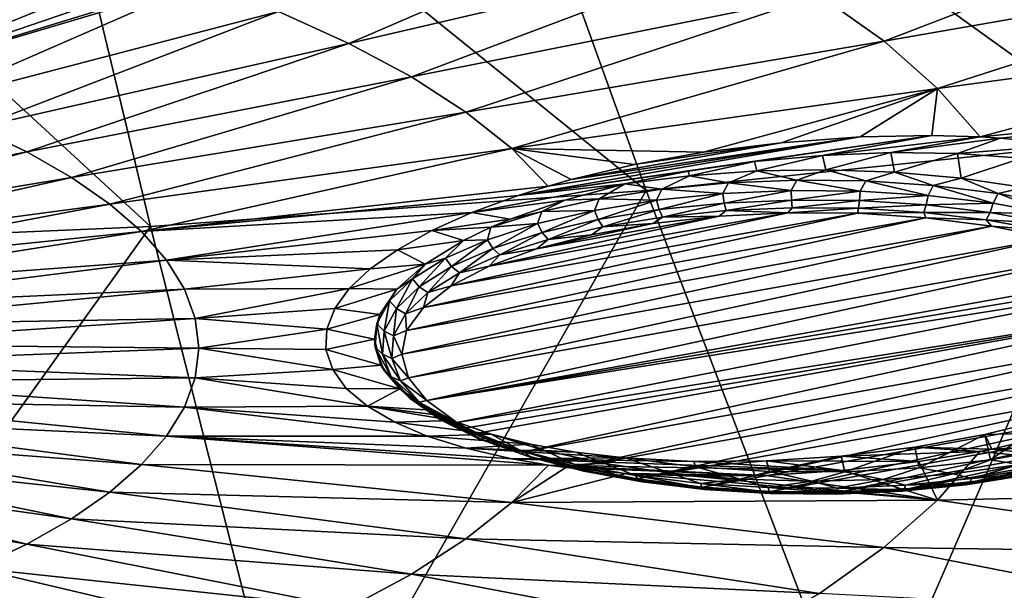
# Model space of a CAD drawing. Header units: metres. Extents: x -106 to 264, y -111 to 81.
# Tile 324 of 549: x 207.88 to 216.7, y -1.81 to 3.3. Entities that reach past the tile are written whole.
import ezdxf

# ---------------------------------------------------------------- set-up
doc = ezdxf.new("R2010")
doc.units = ezdxf.units.M
doc.layers.add('solid_20422013', color=7, linetype='CONTINUOUS')

msp = doc.modelspace()

# ---------------------------------------------------------------- linework, layer by layer
at = {"layer": 'solid_20422013'}
for points in [[(215.537689, 6.986169, 246.766953), (222.055222, 2.794647, 250.909988), (219.206406, 7.491409, 245.361694)], [(211.754395, 6.58958, 247.870407), (217.83812, 2.220667, 252.506287), (215.537689, 6.986169, 246.766953)], [(215.537689, 6.986169, 246.766953), (217.83812, 2.220667, 252.506287), (222.055222, 2.794647, 250.909988)], [(207.884537, 6.304569, 248.66394), (213.492279, 1.770167, 253.759613), (211.754395, 6.58958, 247.870407)], [(211.754395, 6.58958, 247.870407), (213.492279, 1.770167, 253.759613), (217.83812, 2.220667, 252.506287)], [(203.956726, 6.133238, 249.141724), (209.049133, 1.446403, 254.660919), (207.884537, 6.304569, 248.66394)], [(207.884537, 6.304569, 248.66394), (209.049133, 1.446403, 254.660919), (213.492279, 1.770167, 253.759613)], [(203.956726, 6.133238, 249.141724), (204.540833, 1.251713, 255.20369), (209.049133, 1.446403, 254.660919)], [(215.62616, 3.107801, 192.166321), (215.048157, 3.518991, 191.0242), (218.843063, 4.344736, 189.88681)], [(215.62616, 3.107801, 192.166321), (218.843063, 4.344736, 189.88681), (219.55722, 3.794968, 191.413864)], [(210.197235, 3.371735, 190.55275), (213.614029, 4.288631, 188.886444), (210.827286, 3.087142, 191.343231)], [(210.827286, 3.087142, 191.343231), (213.614029, 4.288631, 188.886444), (214.376053, 3.913423, 189.928619)], [(210.827286, 3.087142, 191.343231), (214.376053, 3.913423, 189.928619), (211.38829, 2.786426, 192.178497)], [(211.38829, 2.786426, 192.178497), (214.376053, 3.913423, 189.928619), (215.048157, 3.518991, 191.0242)], [(216.106415, 2.682425, 193.347855), (215.62616, 3.107801, 192.166321), (219.55722, 3.794968, 191.413864)], [(216.106415, 2.682425, 193.347855), (219.55722, 3.794968, 191.413864), (220.131882, 3.226748, 192.992172)], [(209.504807, 3.634712, 189.82074), (206.977188, 2.532751, 192.249344), (206.422958, 2.720491, 191.727875)], [(209.140274, 3.555597, 189.96637), (209.504807, 3.634712, 189.82074), (206.422958, 2.720491, 191.727875)], [(209.504807, 3.634712, 189.82074), (210.197235, 3.371735, 190.55275), (206.977188, 2.532751, 192.249344)], [(208.616302, 3.46688, 190.118713), (209.140274, 3.555597, 189.96637), (206.422958, 2.720491, 191.727875)], [(208.101166, 3.406657, 190.206787), (208.616302, 3.46688, 190.118713), (206.422958, 2.720491, 191.727875)], [(211.38829, 2.786426, 192.178497), (215.048157, 3.518991, 191.0242), (211.876663, 2.471506, 193.053223)], [(211.876663, 2.471506, 193.053223), (215.048157, 3.518991, 191.0242), (215.62616, 3.107801, 192.166321)], [(207.581726, 3.373493, 190.232254), (208.101166, 3.406657, 190.206787), (206.422958, 2.720491, 191.727875)], [(210.197235, 3.371735, 190.55275), (207.483765, 2.330149, 192.812088), (206.977188, 2.532751, 192.249344)], [(210.197235, 3.371735, 190.55275), (210.827286, 3.087142, 191.343231), (207.483765, 2.330149, 192.812088)], [(216.487045, 2.248608, 194.554443), (216.106415, 2.682425, 193.347855), (220.131882, 3.226748, 192.992172)], [(216.487045, 2.248608, 194.554443), (220.131882, 3.226748, 192.992172), (220.562958, 2.644127, 194.610474)], [(211.876663, 2.471506, 193.053223), (215.62616, 3.107801, 192.166321), (212.289307, 2.144389, 193.961823)], [(212.289307, 2.144389, 193.961823), (215.62616, 3.107801, 192.166321), (216.106415, 2.682425, 193.347855)], [(210.827286, 3.087142, 191.343231), (207.939209, 2.114069, 193.412277), (207.483765, 2.330149, 192.812088)], [(210.827286, 3.087142, 191.343231), (211.38829, 2.786426, 192.178497), (207.939209, 2.114069, 193.412277)], [(211.38829, 2.786426, 192.178497), (208.340424, 1.885986, 194.045807), (207.939209, 2.114069, 193.412277)], [(211.38829, 2.786426, 192.178497), (211.876663, 2.471506, 193.053223), (208.340424, 1.885986, 194.045807)], [(214.008652, 2.112497, 194.366776), (212.289307, 2.144389, 193.961823), (216.106415, 2.682425, 193.347855)], [(214.704895, 2.197176, 194.290115), (214.008652, 2.112497, 194.366776), (216.106415, 2.682425, 193.347855)], [(215.411835, 2.248863, 194.308304), (214.704895, 2.197176, 194.290115), (216.106415, 2.682425, 193.347855)], [(216.054871, 2.261712, 194.419662), (215.411835, 2.248863, 194.308304), (216.106415, 2.682425, 193.347855)], [(216.054871, 2.261712, 194.419662), (216.106415, 2.682425, 193.347855), (216.487045, 2.248608, 194.554443)], [(216.670944, 2.238043, 194.625671), (216.487045, 2.248608, 194.554443), (220.562958, 2.644127, 194.610474)], [(217.281311, 2.179374, 194.927826), (216.670944, 2.238043, 194.625671), (220.562958, 2.644127, 194.610474)], [(211.876663, 2.471506, 193.053223), (208.684677, 1.647459, 194.708344), (208.340424, 1.885986, 194.045807)], [(211.876663, 2.471506, 193.053223), (212.289307, 2.144389, 193.961823), (208.684677, 1.647459, 194.708344)], [(204.763611, 1.480314, 194.756332), (207.483765, 2.330149, 192.812088), (207.939209, 2.114069, 193.412277)], [(216.054871, 2.261712, 194.419662), (212.344604, 1.724893, 195.063416), (215.411835, 2.248863, 194.308304)], [(214.465378, 2.027725, 194.680862), (212.344604, 1.724893, 195.063416), (216.054871, 2.261712, 194.419662)], [(215.411835, 2.248863, 194.308304), (212.344604, 1.724893, 195.063416), (212.615707, 1.809222, 194.891083)], [(215.411835, 2.248863, 194.308304), (212.615707, 1.809222, 194.891083), (212.819748, 1.86609, 194.779663)], [(215.411835, 2.248863, 194.308304), (212.819748, 1.86609, 194.779663), (214.704895, 2.197176, 194.290115)], [(217.83812, 2.220667, 252.506287), (213.492279, 1.770167, 253.759613), (215.437057, -3.324122, 259.32605)], [(215.074677, 2.083722, 194.66362), (214.465378, 2.027725, 194.680862), (216.054871, 2.261712, 194.419662)], [(215.074677, 2.083722, 194.66362), (216.054871, 2.261712, 194.419662), (216.487045, 2.248608, 194.554443)], [(215.68544, 2.108323, 194.734619), (215.074677, 2.083722, 194.66362), (216.487045, 2.248608, 194.554443)], [(217.83812, 2.220667, 252.506287), (215.437057, -3.324122, 259.32605), (220.405807, -2.803191, 257.87912)], [(215.68544, 2.108323, 194.734619), (216.487045, 2.248608, 194.554443), (216.670944, 2.238043, 194.625671)], [(216.284332, 2.099898, 194.893799), (215.68544, 2.108323, 194.734619), (216.670944, 2.238043, 194.625671)], [(216.284332, 2.099898, 194.893799), (216.670944, 2.238043, 194.625671), (217.281311, 2.179374, 194.927826)], [(212.289307, 2.144389, 193.961823), (208.969589, 1.400117, 195.395355), (208.684677, 1.647459, 194.708344)], [(212.289307, 2.144389, 193.961823), (212.615707, 1.809222, 194.891083), (208.969589, 1.400117, 195.395355)], [(212.819748, 1.86609, 194.779663), (212.615707, 1.809222, 194.891083), (212.289307, 2.144389, 193.961823)], [(213.38916, 2.000951, 194.53511), (212.819748, 1.86609, 194.779663), (212.289307, 2.144389, 193.961823)], [(214.008652, 2.112497, 194.366776), (213.38916, 2.000951, 194.53511), (212.289307, 2.144389, 193.961823)], [(214.704895, 2.197176, 194.290115), (212.819748, 1.86609, 194.779663), (213.38916, 2.000951, 194.53511)], [(214.704895, 2.197176, 194.290115), (213.38916, 2.000951, 194.53511), (214.008652, 2.112497, 194.366776)], [(216.85849, 2.058361, 195.140488), (216.284332, 2.099898, 194.893799), (217.281311, 2.179374, 194.927826)], [(205.053528, 1.342773, 195.138367), (204.763611, 1.480314, 194.756332), (207.939209, 2.114069, 193.412277)], [(205.053528, 1.342773, 195.138367), (207.939209, 2.114069, 193.412277), (208.340424, 1.885986, 194.045807)], [(214.486786, 1.944338, 194.647827), (214.465378, 2.027725, 194.680862), (215.074677, 2.083722, 194.66362)], [(215.104187, 1.955077, 194.618011), (214.486786, 1.944338, 194.647827), (215.074677, 2.083722, 194.66362)], [(215.104187, 1.955077, 194.618011), (215.074677, 2.083722, 194.66362), (215.68544, 2.108323, 194.734619)], [(215.719101, 1.933461, 194.67804), (215.104187, 1.955077, 194.618011), (215.68544, 2.108323, 194.734619)], [(215.719101, 1.933461, 194.67804), (215.68544, 2.108323, 194.734619), (216.284332, 2.099898, 194.893799)], [(216.316849, 1.880007, 194.826523), (215.719101, 1.933461, 194.67804), (216.284332, 2.099898, 194.893799)], [(216.316849, 1.880007, 194.826523), (216.284332, 2.099898, 194.893799), (216.85849, 2.058361, 195.140488)], [(216.883133, 1.795991, 195.059891), (216.316849, 1.880007, 194.826523), (216.85849, 2.058361, 195.140488)], [(214.465378, 2.027725, 194.680862), (213.870148, 1.942052, 194.784988), (212.344604, 1.724893, 195.063416)], [(213.881638, 1.9015, 194.766815), (213.870148, 1.942052, 194.784988), (214.465378, 2.027725, 194.680862)], [(214.486786, 1.944338, 194.647827), (213.881638, 1.9015, 194.766815), (214.465378, 2.027725, 194.680862)], [(214.230362, 1.837925, 194.669724), (213.881638, 1.9015, 194.766815), (214.486786, 1.944338, 194.647827)], [(214.844025, 1.862304, 194.60202), (214.230362, 1.837925, 194.669724), (214.486786, 1.944338, 194.647827)], [(214.844025, 1.862304, 194.60202), (214.486786, 1.944338, 194.647827), (215.104187, 1.955077, 194.618011)], [(215.461441, 1.854259, 194.624359), (214.844025, 1.862304, 194.60202), (215.104187, 1.955077, 194.618011)], [(215.461441, 1.854259, 194.624359), (215.104187, 1.955077, 194.618011), (215.719101, 1.933461, 194.67804)], [(205.308914, 1.197592, 195.541626), (205.053528, 1.342773, 195.138367), (208.340424, 1.885986, 194.045807)], [(205.308914, 1.197592, 195.541626), (208.340424, 1.885986, 194.045807), (208.684677, 1.647459, 194.708344)], [(213.870148, 1.942052, 194.784988), (213.303207, 1.827588, 194.972122), (212.344604, 1.724893, 195.063416)], [(213.881638, 1.9015, 194.766815), (213.303207, 1.827588, 194.972122), (213.870148, 1.942052, 194.784988)], [(213.635193, 1.781709, 194.825882), (213.303207, 1.827588, 194.972122), (213.881638, 1.9015, 194.766815)], [(214.230362, 1.837925, 194.669724), (213.635193, 1.781709, 194.825882), (213.881638, 1.9015, 194.766815)], [(214.793655, 1.768297, 194.616013), (214.230362, 1.837925, 194.669724), (214.844025, 1.862304, 194.60202)], [(215.412125, 1.762811, 194.631256), (214.793655, 1.768297, 194.616013), (214.844025, 1.862304, 194.60202)], [(215.412125, 1.762811, 194.631256), (214.844025, 1.862304, 194.60202), (215.461441, 1.854259, 194.624359)], [(216.020432, 1.72462, 194.737335), (215.412125, 1.762811, 194.631256), (215.461441, 1.854259, 194.624359)], [(216.067764, 1.813984, 194.736221), (215.461441, 1.854259, 194.624359), (215.719101, 1.933461, 194.67804)], [(216.020432, 1.72462, 194.737335), (215.461441, 1.854259, 194.624359), (216.067764, 1.813984, 194.736221)], [(216.067764, 1.813984, 194.736221), (215.719101, 1.933461, 194.67804), (216.316849, 1.880007, 194.826523)], [(216.648407, 1.742446, 194.934937), (216.067764, 1.813984, 194.736221), (216.316849, 1.880007, 194.826523)], [(216.648407, 1.742446, 194.934937), (216.316849, 1.880007, 194.826523), (216.883133, 1.795991, 195.059891)], [(212.615707, 1.809222, 194.891083), (212.344604, 1.724893, 195.063416), (208.969589, 1.400117, 195.395355)], [(213.492279, 1.770167, 253.759613), (209.049133, 1.446403, 254.660919), (210.354843, -3.698976, 260.367249)], [(213.492279, 1.770167, 253.759613), (210.354843, -3.698976, 260.367249), (215.437057, -3.324122, 259.32605)], [(213.303207, 1.827588, 194.972122), (211.931213, 1.572664, 195.391678), (212.344604, 1.724893, 195.063416)], [(213.303207, 1.827588, 194.972122), (212.763046, 1.683109, 195.24939), (211.931213, 1.572664, 195.391678)], [(213.07283, 1.695006, 195.066696), (212.763046, 1.683109, 195.24939), (213.303207, 1.827588, 194.972122)], [(213.635193, 1.781709, 194.825882), (213.07283, 1.695006, 195.066696), (213.303207, 1.827588, 194.972122)], [(213.587082, 1.681422, 194.857315), (213.07283, 1.695006, 195.066696), (213.635193, 1.781709, 194.825882)], [(214.180283, 1.740943, 194.692001), (213.587082, 1.681422, 194.857315), (213.635193, 1.781709, 194.825882)], [(214.180283, 1.740943, 194.692001), (213.635193, 1.781709, 194.825882), (214.230362, 1.837925, 194.669724)], [(214.793655, 1.768297, 194.616013), (214.180283, 1.740943, 194.692001), (214.230362, 1.837925, 194.669724)], [(214.194092, 1.656442, 194.730667), (214.180283, 1.740943, 194.692001), (214.793655, 1.768297, 194.616013)], [(214.194092, 1.656442, 194.730667), (214.793655, 1.768297, 194.616013), (214.797134, 1.683335, 194.655975)], [(214.797134, 1.683335, 194.655975), (214.793655, 1.768297, 194.616013), (215.412125, 1.762811, 194.631256)], [(216.603622, 1.654665, 194.931641), (216.020432, 1.72462, 194.737335), (216.067764, 1.813984, 194.736221)], [(216.603622, 1.654665, 194.931641), (216.067764, 1.813984, 194.736221), (216.648407, 1.742446, 194.934937)], [(217.189453, 1.641366, 195.215698), (216.648407, 1.742446, 194.934937), (216.883133, 1.795991, 195.059891)], [(212.344604, 1.724893, 195.063416), (211.931213, 1.572664, 195.391678), (208.969589, 1.400117, 195.395355)], [(212.763046, 1.683109, 195.24939), (212.275192, 1.512744, 195.611862), (211.931213, 1.572664, 195.391678)], [(212.556793, 1.579901, 195.386414), (212.275192, 1.512744, 195.611862), (212.763046, 1.683109, 195.24939)], [(213.07283, 1.695006, 195.066696), (212.556793, 1.579901, 195.386414), (212.763046, 1.683109, 195.24939)], [(213.028671, 1.591201, 195.107925), (212.556793, 1.579901, 195.386414), (213.07283, 1.695006, 195.066696)], [(213.587082, 1.681422, 194.857315), (213.028671, 1.591201, 195.107925), (213.07283, 1.695006, 195.066696)], [(213.061905, 1.509224, 195.139587), (213.028671, 1.591201, 195.107925), (213.587082, 1.681422, 194.857315)], [(213.061905, 1.509224, 195.139587), (213.587082, 1.681422, 194.857315), (213.610901, 1.597925, 194.893204)], [(213.610901, 1.597925, 194.893204), (213.587082, 1.681422, 194.857315), (214.180283, 1.740943, 194.692001)], [(213.610901, 1.597925, 194.893204), (214.180283, 1.740943, 194.692001), (214.194092, 1.656442, 194.730667)], [(214.194092, 1.656442, 194.730667), (214.797134, 1.683335, 194.655975), (214.211502, 1.588623, 194.79332)], [(214.797134, 1.683335, 194.655975), (214.801514, 1.614935, 194.72023), (214.211502, 1.588623, 194.79332)], [(214.797134, 1.683335, 194.655975), (215.412125, 1.762811, 194.631256), (215.405167, 1.677942, 194.670959)], [(214.797134, 1.683335, 194.655975), (215.405167, 1.677942, 194.670959), (214.801514, 1.614935, 194.72023)], [(215.405167, 1.677942, 194.670959), (215.396423, 1.609658, 194.734894), (214.801514, 1.614935, 194.72023)], [(215.405167, 1.677942, 194.670959), (216.003235, 1.640395, 194.775238), (215.396423, 1.609658, 194.734894)], [(215.405167, 1.677942, 194.670959), (215.412125, 1.762811, 194.631256), (216.020432, 1.72462, 194.737335)], [(215.405167, 1.677942, 194.670959), (216.020432, 1.72462, 194.737335), (216.003235, 1.640395, 194.775238)], [(216.003235, 1.640395, 194.775238), (216.020432, 1.72462, 194.737335), (216.603622, 1.654665, 194.931641)], [(217.147324, 1.554668, 195.209396), (216.603622, 1.654665, 194.931641), (216.648407, 1.742446, 194.934937)], [(217.147324, 1.554668, 195.209396), (216.648407, 1.742446, 194.934937), (217.189453, 1.641366, 195.215698)], [(205.52803, 1.045764, 195.963348), (205.308914, 1.197592, 195.541626), (208.684677, 1.647459, 194.708344)], [(205.52803, 1.045764, 195.963348), (208.684677, 1.647459, 194.708344), (208.969589, 1.400117, 195.395355)], [(213.028671, 1.591201, 195.107925), (212.518814, 1.4725, 195.437622), (212.556793, 1.579901, 195.386414)], [(212.560638, 1.392525, 195.46373), (212.518814, 1.4725, 195.437622), (213.028671, 1.591201, 195.107925)], [(212.560638, 1.392525, 195.46373), (213.028671, 1.591201, 195.107925), (213.061905, 1.509224, 195.139587)], [(213.061905, 1.509224, 195.139587), (213.610901, 1.597925, 194.893204), (213.103775, 1.444586, 195.19339)], [(213.610901, 1.597925, 194.893204), (213.640915, 1.53137, 194.952347), (213.103775, 1.444586, 195.19339)], [(213.610901, 1.597925, 194.893204), (214.194092, 1.656442, 194.730667), (213.640915, 1.53137, 194.952347)], [(214.194092, 1.656442, 194.730667), (214.211502, 1.588623, 194.79332), (213.640915, 1.53137, 194.952347)], [(214.211502, 1.588623, 194.79332), (214.801514, 1.614935, 194.72023), (214.763702, 1.569077, 194.80452)], [(214.801514, 1.614935, 194.72023), (215.396423, 1.609658, 194.734894), (214.763702, 1.569077, 194.80452)], [(215.396423, 1.609658, 194.734894), (215.38797, 1.564361, 194.817627), (214.763702, 1.569077, 194.80452)], [(215.396423, 1.609658, 194.734894), (215.981552, 1.572922, 194.836929), (215.38797, 1.564361, 194.817627)], [(216.003235, 1.640395, 194.775238), (215.981552, 1.572922, 194.836929), (215.396423, 1.609658, 194.734894)], [(216.003235, 1.640395, 194.775238), (216.576584, 1.571619, 194.966278), (215.981552, 1.572922, 194.836929)], [(216.003235, 1.640395, 194.775238), (216.603622, 1.654665, 194.931641), (216.576584, 1.571619, 194.966278)], [(216.576584, 1.571619, 194.966278), (216.603622, 1.654665, 194.931641), (217.147324, 1.554668, 195.209396)], [(211.931213, 1.572664, 195.391678), (209.193237, 1.145651, 196.102158), (208.969589, 1.400117, 195.395355)], [(211.931213, 1.572664, 195.391678), (211.571579, 1.409163, 195.763367), (209.193237, 1.145651, 196.102158)], [(216.00209, 1.524797, 194.927505), (211.345245, 0.513655, 197.736069), (211.49556, 0.71921, 197.165115)], [(216.588058, 1.449922, 195.135483), (211.345245, 0.513655, 197.736069), (216.00209, 1.524797, 194.927505)], [(215.38797, 1.564361, 194.817627), (211.49556, 0.71921, 197.165115), (211.743591, 0.91333, 196.625931)], [(216.00209, 1.524797, 194.927505), (211.49556, 0.71921, 197.165115), (215.38797, 1.564361, 194.817627)], [(212.275192, 1.512744, 195.611862), (211.571579, 1.409163, 195.763367), (211.931213, 1.572664, 195.391678)], [(212.275192, 1.512744, 195.611862), (212.100357, 1.438936, 195.77652), (211.571579, 1.409163, 195.763367)], [(214.763702, 1.569077, 194.80452), (211.743591, 0.91333, 196.625931), (212.0858, 1.089957, 196.13533)], [(215.38797, 1.564361, 194.817627), (211.743591, 0.91333, 196.625931), (214.763702, 1.569077, 194.80452)], [(214.763702, 1.569077, 194.80452), (212.0858, 1.089957, 196.13533), (214.147034, 1.537506, 194.892212)], [(214.147034, 1.537506, 194.892212), (212.0858, 1.089957, 196.13533), (212.508896, 1.245002, 195.704666)], [(212.556793, 1.579901, 195.386414), (212.100357, 1.438936, 195.77652), (212.275192, 1.512744, 195.611862)], [(212.518814, 1.4725, 195.437622), (212.100357, 1.438936, 195.77652), (212.556793, 1.579901, 195.386414)], [(214.147034, 1.537506, 194.892212), (212.508896, 1.245002, 195.704666), (213.554474, 1.472022, 195.074097)], [(212.560638, 1.392525, 195.46373), (213.061905, 1.509224, 195.139587), (212.613342, 1.330408, 195.510544)], [(213.061905, 1.509224, 195.139587), (213.103775, 1.444586, 195.19339), (212.613342, 1.330408, 195.510544)], [(213.103775, 1.444586, 195.19339), (213.640915, 1.53137, 194.952347), (213.554474, 1.472022, 195.074097)], [(213.640915, 1.53137, 194.952347), (214.147034, 1.537506, 194.892212), (213.554474, 1.472022, 195.074097)], [(213.640915, 1.53137, 194.952347), (214.211502, 1.588623, 194.79332), (214.147034, 1.537506, 194.892212)], [(214.211502, 1.588623, 194.79332), (214.763702, 1.569077, 194.80452), (214.147034, 1.537506, 194.892212)], [(215.981552, 1.572922, 194.836929), (216.00209, 1.524797, 194.927505), (215.38797, 1.564361, 194.817627)], [(215.981552, 1.572922, 194.836929), (216.542526, 1.505632, 195.023834), (216.00209, 1.524797, 194.927505)], [(216.576584, 1.571619, 194.966278), (216.542526, 1.505632, 195.023834), (215.981552, 1.572922, 194.836929)], [(216.542526, 1.505632, 195.023834), (216.588058, 1.449922, 195.135483), (216.00209, 1.524797, 194.927505)], [(216.576584, 1.571619, 194.966278), (217.111115, 1.473307, 195.239349), (216.542526, 1.505632, 195.023834)], [(216.542526, 1.505632, 195.023834), (217.065506, 1.409445, 195.291), (216.588058, 1.449922, 195.135483)], [(217.111115, 1.473307, 195.239349), (217.065506, 1.409445, 195.291), (216.542526, 1.505632, 195.023834)], [(216.576584, 1.571619, 194.966278), (217.147324, 1.554668, 195.209396), (217.111115, 1.473307, 195.239349)], [(209.049133, 1.446403, 254.660919), (204.540833, 1.251713, 255.20369), (205.196518, -3.924996, 260.995056)], [(209.049133, 1.446403, 254.660919), (205.196518, -3.924996, 260.995056), (210.354843, -3.698976, 260.367249)], [(216.588058, 1.449922, 195.135483), (211.301422, 0.302023, 198.323898), (211.345245, 0.513655, 197.736069)], [(217.13028, 1.343069, 195.432281), (211.301422, 0.302023, 198.323898), (216.588058, 1.449922, 195.135483)], [(212.100357, 1.438936, 195.77652), (211.855026, 1.319962, 196.050079), (211.571579, 1.409163, 195.763367)], [(212.070038, 1.328243, 195.838318), (211.855026, 1.319962, 196.050079), (212.100357, 1.438936, 195.77652)], [(212.518814, 1.4725, 195.437622), (212.070038, 1.328243, 195.838318), (212.100357, 1.438936, 195.77652)], [(212.119431, 1.2507, 195.857666), (212.070038, 1.328243, 195.838318), (212.518814, 1.4725, 195.437622)], [(212.119431, 1.2507, 195.857666), (212.518814, 1.4725, 195.437622), (212.560638, 1.392525, 195.46373)], [(213.554474, 1.472022, 195.074097), (212.508896, 1.245002, 195.704666), (213.003937, 1.373176, 195.348663)], [(212.613342, 1.330408, 195.510544), (213.103775, 1.444586, 195.19339), (213.003937, 1.373176, 195.348663)], [(213.103775, 1.444586, 195.19339), (213.554474, 1.472022, 195.074097), (213.003937, 1.373176, 195.348663)], [(217.065506, 1.409445, 195.291), (217.13028, 1.343069, 195.432281), (216.588058, 1.449922, 195.135483)], [(205.709381, 0.888324, 196.40065), (205.52803, 1.045764, 195.963348), (208.969589, 1.400117, 195.395355)], [(205.709381, 0.888324, 196.40065), (208.969589, 1.400117, 195.395355), (209.193237, 1.145651, 196.102158)], [(211.571579, 1.409163, 195.763367), (211.264633, 1.237863, 196.168961), (209.193237, 1.145651, 196.102158)], [(211.855026, 1.319962, 196.050079), (211.264633, 1.237863, 196.168961), (211.571579, 1.409163, 195.763367)], [(217.13028, 1.343069, 195.432281), (211.361649, 0.090496, 198.911438), (211.301422, 0.302023, 198.323898)], [(217.604523, 1.207816, 195.807968), (211.361649, 0.090496, 198.911438), (217.13028, 1.343069, 195.432281)], [(212.070038, 1.328243, 195.838318), (211.69342, 1.161981, 196.300125), (211.855026, 1.319962, 196.050079)], [(211.749161, 1.087241, 196.311691), (211.69342, 1.161981, 196.300125), (212.070038, 1.328243, 195.838318)], [(211.749161, 1.087241, 196.311691), (212.070038, 1.328243, 195.838318), (212.119431, 1.2507, 195.857666)], [(212.119431, 1.2507, 195.857666), (212.560638, 1.392525, 195.46373), (212.181671, 1.191647, 195.895966)], [(212.560638, 1.392525, 195.46373), (212.613342, 1.330408, 195.510544), (212.181671, 1.191647, 195.895966)], [(212.181671, 1.191647, 195.895966), (212.613342, 1.330408, 195.510544), (212.508896, 1.245002, 195.704666)], [(212.613342, 1.330408, 195.510544), (213.003937, 1.373176, 195.348663), (212.508896, 1.245002, 195.704666)], [(211.264633, 1.237863, 196.168961), (211.019638, 1.065787, 196.590988), (209.193237, 1.145651, 196.102158)], [(211.511444, 1.10874, 196.558426), (211.019638, 1.065787, 196.590988), (211.264633, 1.237863, 196.168961)], [(211.855026, 1.319962, 196.050079), (211.511444, 1.10874, 196.558426), (211.264633, 1.237863, 196.168961)], [(211.69342, 1.161981, 196.300125), (211.511444, 1.10874, 196.558426), (211.855026, 1.319962, 196.050079)], [(211.749161, 1.087241, 196.311691), (212.119431, 1.2507, 195.857666), (211.819397, 1.03172, 196.340179)], [(212.119431, 1.2507, 195.857666), (212.181671, 1.191647, 195.895966), (211.819397, 1.03172, 196.340179)], [(212.181671, 1.191647, 195.895966), (212.508896, 1.245002, 195.704666), (212.0858, 1.089957, 196.13533)], [(217.604523, 1.207816, 195.807968), (211.526474, -0.111964, 199.473785), (211.361649, 0.090496, 198.911438)], [(211.69342, 1.161981, 196.300125), (211.398209, 0.977809, 196.811676), (211.511444, 1.10874, 196.558426)], [(211.458923, 0.906174, 196.814621), (211.398209, 0.977809, 196.811676), (211.69342, 1.161981, 196.300125)], [(211.458923, 0.906174, 196.814621), (211.69342, 1.161981, 196.300125), (211.749161, 1.087241, 196.311691)], [(218.018875, 1.042968, 196.265839), (211.526474, -0.111964, 199.473785), (217.604523, 1.207816, 195.807968)], [(211.819397, 1.03172, 196.340179), (212.181671, 1.191647, 195.895966), (212.0858, 1.089957, 196.13533)], [(205.851746, 0.726349, 196.850555), (205.709381, 0.888324, 196.40065), (209.193237, 1.145651, 196.102158)], [(205.851746, 0.726349, 196.850555), (209.193237, 1.145651, 196.102158), (209.354095, 0.885797, 196.823929)], [(211.019638, 1.065787, 196.590988), (209.354095, 0.885797, 196.823929), (209.193237, 1.145651, 196.102158)], [(211.019638, 1.065787, 196.590988), (210.830978, 0.890586, 197.034576), (209.354095, 0.885797, 196.823929)], [(211.511444, 1.10874, 196.558426), (210.830978, 0.890586, 197.034576), (211.019638, 1.065787, 196.590988)], [(211.511444, 1.10874, 196.558426), (211.257828, 0.883724, 197.124069), (210.830978, 0.890586, 197.034576)], [(211.398209, 0.977809, 196.811676), (211.257828, 0.883724, 197.124069), (211.511444, 1.10874, 196.558426)], [(211.458923, 0.906174, 196.814621), (211.749161, 1.087241, 196.311691), (211.535431, 0.854565, 196.832245)], [(211.749161, 1.087241, 196.311691), (211.819397, 1.03172, 196.340179), (211.535431, 0.854565, 196.832245)], [(211.819397, 1.03172, 196.340179), (212.0858, 1.089957, 196.13533), (211.743591, 0.91333, 196.625931)], [(211.398209, 0.977809, 196.811676), (211.191696, 0.780262, 197.360382), (211.257828, 0.883724, 197.124069)], [(211.25589, 0.711956, 197.35408), (211.191696, 0.780262, 197.360382), (211.398209, 0.977809, 196.811676)], [(211.25589, 0.711956, 197.35408), (211.398209, 0.977809, 196.811676), (211.458923, 0.906174, 196.814621)], [(218.114944, 0.994707, 196.399902), (211.526474, -0.111964, 199.473785), (218.018875, 1.042968, 196.265839)], [(218.114944, 0.994707, 196.399902), (218.2043, 0.944986, 196.537994), (211.526474, -0.111964, 199.473785)], [(211.535431, 0.854565, 196.832245), (211.819397, 1.03172, 196.340179), (211.743591, 0.91333, 196.625931)], [(205.954132, 0.560945, 197.309982), (205.851746, 0.726349, 196.850555), (209.354095, 0.885797, 196.823929)], [(205.954132, 0.560945, 197.309982), (209.354095, 0.885797, 196.823929), (209.451035, 0.622331, 197.55574)], [(210.830978, 0.890586, 197.034576), (209.451035, 0.622331, 197.55574), (209.354095, 0.885797, 196.823929)], [(210.830978, 0.890586, 197.034576), (210.703354, 0.712216, 197.50061), (209.451035, 0.622331, 197.55574)], [(211.257828, 0.883724, 197.124069), (210.703354, 0.712216, 197.50061), (210.830978, 0.890586, 197.034576)], [(211.257828, 0.883724, 197.124069), (211.106308, 0.658219, 197.716064), (210.703354, 0.712216, 197.50061)], [(211.191696, 0.780262, 197.360382), (211.106308, 0.658219, 197.716064), (211.257828, 0.883724, 197.124069)], [(211.25589, 0.711956, 197.35408), (211.458923, 0.906174, 196.814621), (211.336792, 0.664543, 197.360046)], [(211.458923, 0.906174, 196.814621), (211.535431, 0.854565, 196.832245), (211.336792, 0.664543, 197.360046)], [(211.535431, 0.854565, 196.832245), (211.743591, 0.91333, 196.625931), (211.49556, 0.71921, 197.165115)], [(211.526474, -0.111964, 199.473785), (218.2043, 0.944986, 196.537994), (211.7957, -0.308344, 200.019257)], [(211.7957, -0.308344, 200.019257), (218.2043, 0.944986, 196.537994), (218.473526, 0.748605, 197.083466)], [(211.336792, 0.664543, 197.360046), (211.535431, 0.854565, 196.832245), (211.49556, 0.71921, 197.165115)], [(210.703354, 0.712216, 197.50061), (210.630737, 0.52628, 198.000381), (209.451035, 0.622331, 197.55574)], [(211.106308, 0.658219, 197.716064), (210.630737, 0.52628, 198.000381), (210.703354, 0.712216, 197.50061)], [(211.191696, 0.780262, 197.360382), (211.078949, 0.574203, 197.932739), (211.106308, 0.658219, 197.716064)], [(211.14505, 0.509371, 197.916779), (211.078949, 0.574203, 197.932739), (211.191696, 0.780262, 197.360382)], [(211.14505, 0.509371, 197.916779), (211.191696, 0.780262, 197.360382), (211.25589, 0.711956, 197.35408)], [(211.14505, 0.509371, 197.916779), (211.25589, 0.711956, 197.35408), (211.228333, 0.466335, 197.910599)], [(211.25589, 0.711956, 197.35408), (211.336792, 0.664543, 197.360046), (211.228333, 0.466335, 197.910599)], [(211.336792, 0.664543, 197.360046), (211.49556, 0.71921, 197.165115), (211.345245, 0.513655, 197.736069)], [(211.7957, -0.308344, 200.019257), (218.473526, 0.748605, 197.083466), (211.885056, -0.358065, 200.157364)], [(211.885056, -0.358065, 200.157364), (218.473526, 0.748605, 197.083466), (211.981125, -0.406327, 200.291412)], [(211.981125, -0.406327, 200.291412), (218.473526, 0.748605, 197.083466), (212.395477, -0.571174, 200.749298)], [(212.395477, -0.571174, 200.749298), (218.473526, 0.748605, 197.083466), (218.638351, 0.546145, 197.645828)], [(206.015839, 0.393242, 197.775787), (205.954132, 0.560945, 197.309982), (209.451035, 0.622331, 197.55574)], [(206.015839, 0.393242, 197.775787), (209.451035, 0.622331, 197.55574), (209.483429, 0.357054, 198.292572)], [(210.630737, 0.52628, 198.000381), (209.483429, 0.357054, 198.292572), (209.451035, 0.622331, 197.55574)], [(211.106308, 0.658219, 197.716064), (211.05629, 0.435873, 198.320984), (210.630737, 0.52628, 198.000381)], [(211.078949, 0.574203, 197.932739), (211.05629, 0.435873, 198.320984), (211.106308, 0.658219, 197.716064)], [(211.228333, 0.466335, 197.910599), (211.336792, 0.664543, 197.360046), (211.345245, 0.513655, 197.736069)], [(211.078949, 0.574203, 197.932739), (211.062759, 0.364706, 198.514633), (211.05629, 0.435873, 198.320984)], [(211.129135, 0.303407, 198.488876), (211.062759, 0.364706, 198.514633), (211.078949, 0.574203, 197.932739)], [(211.129135, 0.303407, 198.488876), (211.078949, 0.574203, 197.932739), (211.14505, 0.509371, 197.916779)], [(212.395477, -0.571174, 200.749298), (218.638351, 0.546145, 197.645828), (212.86972, -0.706428, 201.124985)], [(212.86972, -0.706428, 201.124985), (218.638351, 0.546145, 197.645828), (218.698578, 0.334618, 198.233368)], [(210.630737, 0.52628, 198.000381), (210.622635, 0.345706, 198.500092), (209.483429, 0.357054, 198.292572)], [(211.05629, 0.435873, 198.320984), (210.622635, 0.345706, 198.500092), (210.630737, 0.52628, 198.000381)], [(211.129135, 0.303407, 198.488876), (211.14505, 0.509371, 197.916779), (211.212769, 0.264821, 198.470322)], [(211.14505, 0.509371, 197.916779), (211.228333, 0.466335, 197.910599), (211.212769, 0.264821, 198.470322)], [(211.212769, 0.264821, 198.470322), (211.228333, 0.466335, 197.910599), (211.301422, 0.302023, 198.323898)], [(211.228333, 0.466335, 197.910599), (211.345245, 0.513655, 197.736069), (211.301422, 0.302023, 198.323898)], [(206.036453, 0.224386, 198.244812), (206.015839, 0.393242, 197.775787), (209.483429, 0.357054, 198.292572)], [(206.036453, 0.224386, 198.244812), (209.483429, 0.357054, 198.292572), (209.451035, 0.091776, 199.029419)], [(210.683167, 0.16578, 199.013596), (209.451035, 0.091776, 199.029419), (209.483429, 0.357054, 198.292572)], [(210.622635, 0.345706, 198.500092), (210.683167, 0.16578, 199.013596), (209.483429, 0.357054, 198.292572)], [(211.05629, 0.435873, 198.320984), (211.114609, 0.205118, 198.975845), (210.622635, 0.345706, 198.500092)], [(211.062759, 0.364706, 198.514633), (211.114609, 0.205118, 198.975845), (211.05629, 0.435873, 198.320984)], [(211.062759, 0.364706, 198.514633), (211.143509, 0.156931, 199.091751), (211.114609, 0.205118, 198.975845)], [(211.208527, 0.099134, 199.056259), (211.143509, 0.156931, 199.091751), (211.062759, 0.364706, 198.514633)], [(211.208527, 0.099134, 199.056259), (211.062759, 0.364706, 198.514633), (211.129135, 0.303407, 198.488876)], [(211.114609, 0.205118, 198.975845), (210.683167, 0.16578, 199.013596), (210.622635, 0.345706, 198.500092)], [(211.129135, 0.303407, 198.488876), (211.212769, 0.264821, 198.470322), (211.290436, 0.064962, 199.025452)], [(211.208527, 0.099134, 199.056259), (211.129135, 0.303407, 198.488876), (211.290436, 0.064962, 199.025452)], [(211.212769, 0.264821, 198.470322), (211.301422, 0.302023, 198.323898), (211.361649, 0.090496, 198.911438)], [(212.86972, -0.706428, 201.124985), (218.698578, 0.334618, 198.233368), (213.411942, -0.813281, 201.421768)], [(213.411942, -0.813281, 201.421768), (218.698578, 0.334618, 198.233368), (218.654755, 0.122987, 198.821198)], [(206.015839, 0.055529, 198.713821), (206.036453, 0.224386, 198.244812), (209.451035, 0.091776, 199.029419)], [(211.114609, 0.205118, 198.975845), (211.285706, -0.007964, 199.607437), (210.683167, 0.16578, 199.013596)], [(211.143509, 0.156931, 199.091751), (211.285706, -0.007964, 199.607437), (211.114609, 0.205118, 198.975845)], [(211.290436, 0.064962, 199.025452), (211.212769, 0.264821, 198.470322), (211.361649, 0.090496, 198.911438)], [(206.015839, 0.055529, 198.713821), (209.451035, 0.091776, 199.029419), (209.354095, -0.171689, 199.761215)], [(210.994324, -0.162271, 199.996094), (209.354095, -0.171689, 199.761215), (209.451035, 0.091776, 199.029419)], [(210.683167, 0.16578, 199.013596), (210.804047, -0.004401, 199.514206), (209.451035, 0.091776, 199.029419)], [(210.804047, -0.004401, 199.514206), (210.994324, -0.162271, 199.996094), (209.451035, 0.091776, 199.029419)], [(211.285706, -0.007964, 199.607437), (210.804047, -0.004401, 199.514206), (210.683167, 0.16578, 199.013596)], [(211.381271, -0.098417, 199.60498), (211.285706, -0.007964, 199.607437), (211.143509, 0.156931, 199.091751)], [(211.381271, -0.098417, 199.60498), (211.143509, 0.156931, 199.091751), (211.208527, 0.099134, 199.056259)], [(211.208527, 0.099134, 199.056259), (211.290436, 0.064962, 199.025452), (211.459457, -0.128321, 199.562317)], [(211.381271, -0.098417, 199.60498), (211.208527, 0.099134, 199.056259), (211.459457, -0.128321, 199.562317)], [(211.290436, 0.064962, 199.025452), (211.361649, 0.090496, 198.911438), (211.526474, -0.111964, 199.473785)], [(213.411942, -0.813281, 201.421768), (218.654755, 0.122987, 198.821198), (213.99791, -0.888156, 201.629745)], [(213.99791, -0.888156, 201.629745), (218.654755, 0.122987, 198.821198), (218.50444, -0.082569, 199.392151)], [(205.954132, -0.112174, 199.179642), (206.015839, 0.055529, 198.713821), (209.354095, -0.171689, 199.761215)], [(211.459457, -0.128321, 199.562317), (211.290436, 0.064962, 199.025452), (211.526474, -0.111964, 199.473785)], [(211.285706, -0.007964, 199.607437), (210.994324, -0.162271, 199.996094), (210.804047, -0.004401, 199.514206)], [(211.285706, -0.007964, 199.607437), (211.563736, -0.198736, 200.20108), (210.994324, -0.162271, 199.996094)], [(211.285706, -0.007964, 199.607437), (211.643127, -0.284381, 200.121521), (211.563736, -0.198736, 200.20108)], [(211.381271, -0.098417, 199.60498), (211.643127, -0.284381, 200.121521), (211.285706, -0.007964, 199.607437)], [(213.99791, -0.888156, 201.629745), (218.50444, -0.082569, 199.392151), (214.61203, -0.927719, 201.739639)], [(214.61203, -0.927719, 201.739639), (218.50444, -0.082569, 199.392151), (218.256409, -0.276688, 199.931335)], [(205.851746, -0.277578, 199.639069), (205.954132, -0.112174, 199.179642), (209.193237, -0.431543, 200.482986)], [(205.954132, -0.112174, 199.179642), (209.354095, -0.171689, 199.761215), (209.193237, -0.431543, 200.482986)], [(211.528946, -0.432137, 200.868408), (209.193237, -0.431543, 200.482986), (209.354095, -0.171689, 199.761215)], [(210.994324, -0.162271, 199.996094), (211.240128, -0.307295, 200.455338), (209.354095, -0.171689, 199.761215)], [(211.240128, -0.307295, 200.455338), (211.528946, -0.432137, 200.868408), (209.354095, -0.171689, 199.761215)], [(211.75679, -0.291013, 200.501907), (211.240128, -0.307295, 200.455338), (210.994324, -0.162271, 199.996094)], [(211.656784, -0.24578, 200.353851), (211.75679, -0.291013, 200.501907), (210.994324, -0.162271, 199.996094)], [(211.563736, -0.198736, 200.20108), (211.656784, -0.24578, 200.353851), (210.994324, -0.162271, 199.996094)], [(211.381271, -0.098417, 199.60498), (211.459457, -0.128321, 199.562317), (211.715652, -0.310267, 200.067688)], [(211.381271, -0.098417, 199.60498), (211.715652, -0.310267, 200.067688), (211.643127, -0.284381, 200.121521)], [(211.459457, -0.128321, 199.562317), (211.526474, -0.111964, 199.473785), (211.7957, -0.308344, 200.019257)], [(211.459457, -0.128321, 199.562317), (211.7957, -0.308344, 200.019257), (211.715652, -0.310267, 200.067688)], [(211.935989, -0.405871, 200.654999), (211.656784, -0.24578, 200.353851), (211.563736, -0.198736, 200.20108)], [(211.98764, -0.45418, 200.593155), (211.935989, -0.405871, 200.654999), (211.563736, -0.198736, 200.20108)], [(211.98764, -0.45418, 200.593155), (211.563736, -0.198736, 200.20108), (211.643127, -0.284381, 200.121521)], [(211.935989, -0.405871, 200.654999), (211.75679, -0.291013, 200.501907), (211.656784, -0.24578, 200.353851)], [(205.709381, -0.439553, 200.088974), (205.851746, -0.277578, 199.639069), (208.969589, -0.68601, 201.189789)], [(205.851746, -0.277578, 199.639069), (209.193237, -0.431543, 200.482986), (208.969589, -0.68601, 201.189789)], [(212.105103, -0.414492, 200.925919), (211.240128, -0.307295, 200.455338), (211.75679, -0.291013, 200.501907)], [(212.105103, -0.414492, 200.925919), (211.528946, -0.432137, 200.868408), (211.240128, -0.307295, 200.455338)], [(211.643127, -0.284381, 200.121521), (211.715652, -0.310267, 200.067688), (212.052719, -0.476398, 200.529129)], [(211.98764, -0.45418, 200.593155), (211.643127, -0.284381, 200.121521), (212.052719, -0.476398, 200.529129)], [(211.715652, -0.310267, 200.067688), (211.7957, -0.308344, 200.019257), (211.885056, -0.358065, 200.157364)], [(211.715652, -0.310267, 200.067688), (211.885056, -0.358065, 200.157364), (211.981125, -0.406327, 200.291412)], [(212.052719, -0.476398, 200.529129), (211.715652, -0.310267, 200.067688), (211.981125, -0.406327, 200.291412)], [(211.935989, -0.405871, 200.654999), (212.105103, -0.414492, 200.925919), (211.75679, -0.291013, 200.501907)], [(214.61203, -0.927719, 201.739639), (218.256409, -0.276688, 199.931335), (215.236298, -0.932435, 201.752731)], [(215.236298, -0.932435, 201.752731), (218.256409, -0.276688, 199.931335), (217.9142, -0.453316, 200.421936)], [(216.53009, -0.417462, 201.941742), (217.109222, -0.274578, 201.677429), (217.22644, -0.398831, 202.076614)], [(216.580048, -0.644177, 201.837708), (217.109222, -0.274578, 201.677429), (216.53009, -0.417462, 201.941742)], [(217.175049, -0.536545, 201.538757), (217.109222, -0.274578, 201.677429), (216.580048, -0.644177, 201.837708)], [(216.592133, -0.548127, 202.346771), (220.493622, -0.337606, 202.892624), (220.035507, -0.917861, 204.504349)], [(216.592133, -0.548127, 202.346771), (217.22644, -0.398831, 202.076614), (220.493622, -0.337606, 202.892624)], [(205.52803, -0.596992, 200.526276), (205.709381, -0.439553, 200.088974), (208.684677, -0.933352, 201.876816)], [(205.709381, -0.439553, 200.088974), (208.969589, -0.68601, 201.189789), (208.684677, -0.933352, 201.876816)], [(212.617645, -0.691188, 201.836441), (208.969589, -0.68601, 201.189789), (209.193237, -0.431543, 200.482986)], [(212.290314, -0.634986, 201.605484), (212.617645, -0.691188, 201.836441), (209.193237, -0.431543, 200.482986)], [(211.875305, -0.540198, 201.247543), (212.290314, -0.634986, 201.605484), (209.193237, -0.431543, 200.482986)], [(211.528946, -0.432137, 200.868408), (211.875305, -0.540198, 201.247543), (209.193237, -0.431543, 200.482986)], [(212.105103, -0.414492, 200.925919), (212.45575, -0.503473, 201.25325), (211.528946, -0.432137, 200.868408)], [(212.45575, -0.503473, 201.25325), (211.875305, -0.540198, 201.247543), (211.528946, -0.432137, 200.868408)], [(211.935989, -0.405871, 200.654999), (212.361847, -0.557886, 201.07724), (212.105103, -0.414492, 200.925919)], [(212.406326, -0.603633, 201.00827), (212.361847, -0.557886, 201.07724), (211.935989, -0.405871, 200.654999)], [(212.406326, -0.603633, 201.00827), (211.935989, -0.405871, 200.654999), (211.98764, -0.45418, 200.593155)], [(212.052719, -0.476398, 200.529129), (211.981125, -0.406327, 200.291412), (212.395477, -0.571174, 200.749298)], [(212.58284, -0.559968, 201.330139), (212.45575, -0.503473, 201.25325), (212.105103, -0.414492, 200.925919)], [(212.361847, -0.557886, 201.07724), (212.58284, -0.559968, 201.330139), (212.105103, -0.414492, 200.925919)], [(215.903488, -0.530707, 202.114426), (216.53009, -0.417462, 201.941742), (216.592133, -0.548127, 202.346771)], [(215.940125, -0.716412, 202.038345), (216.53009, -0.417462, 201.941742), (215.903488, -0.530707, 202.114426)], [(216.580048, -0.644177, 201.837708), (216.53009, -0.417462, 201.941742), (215.940125, -0.716412, 202.038345)], [(216.53009, -0.417462, 201.941742), (217.22644, -0.398831, 202.076614), (216.592133, -0.548127, 202.346771)], [(212.45575, -0.503473, 201.25325), (212.860931, -0.575738, 201.546677), (211.875305, -0.540198, 201.247543)], [(211.98764, -0.45418, 200.593155), (212.052719, -0.476398, 200.529129), (212.462372, -0.622621, 200.935287)], [(212.406326, -0.603633, 201.00827), (211.98764, -0.45418, 200.593155), (212.462372, -0.622621, 200.935287)], [(212.462372, -0.622621, 200.935287), (212.052719, -0.476398, 200.529129), (212.395477, -0.571174, 200.749298)], [(212.58284, -0.559968, 201.330139), (212.860931, -0.575738, 201.546677), (212.45575, -0.503473, 201.25325)], [(215.236298, -0.932435, 201.752731), (217.9142, -0.453316, 200.421936), (215.852966, -0.900864, 201.665039)], [(215.852966, -0.900864, 201.665039), (217.9142, -0.453316, 200.421936), (217.491104, -0.608361, 200.852585)], [(205.308914, -0.748821, 200.947998), (205.52803, -0.596992, 200.526276), (208.340424, -1.171878, 202.539352)], [(205.52803, -0.596992, 200.526276), (208.684677, -0.933352, 201.876816), (208.340424, -1.171878, 202.539352)], [(213.303207, -0.626418, 201.788376), (212.290314, -0.634986, 201.605484), (211.875305, -0.540198, 201.247543)], [(212.860931, -0.575738, 201.546677), (213.303207, -0.626418, 201.788376), (211.875305, -0.540198, 201.247543)], [(212.361847, -0.557886, 201.07724), (212.852676, -0.685463, 201.431595), (212.58284, -0.559968, 201.330139)], [(212.888885, -0.729059, 201.356659), (212.852676, -0.685463, 201.431595), (212.361847, -0.557886, 201.07724)], [(212.888885, -0.729059, 201.356659), (212.361847, -0.557886, 201.07724), (212.406326, -0.603633, 201.00827)], [(212.462372, -0.622621, 200.935287), (212.395477, -0.571174, 200.749298), (212.86972, -0.706428, 201.124985)], [(212.406326, -0.603633, 201.00827), (212.462372, -0.622621, 200.935287), (212.934494, -0.745338, 201.276138)], [(212.888885, -0.729059, 201.356659), (212.406326, -0.603633, 201.00827), (212.934494, -0.745338, 201.276138)], [(213.123917, -0.677681, 201.657089), (212.860931, -0.575738, 201.546677), (212.58284, -0.559968, 201.330139)], [(212.852676, -0.685463, 201.431595), (213.123917, -0.677681, 201.657089), (212.58284, -0.559968, 201.330139)], [(213.123917, -0.677681, 201.657089), (213.303207, -0.626418, 201.788376), (212.860931, -0.575738, 201.546677)], [(214.571243, -0.654523, 202.155228), (215.240601, -0.611513, 202.1875), (215.937057, -0.660456, 202.509171)], [(214.599014, -0.747542, 202.124817), (215.240601, -0.611513, 202.1875), (214.571243, -0.654523, 202.155228)], [(215.273453, -0.751197, 202.134964), (215.240601, -0.611513, 202.1875), (214.599014, -0.747542, 202.124817)], [(215.240601, -0.611513, 202.1875), (215.903488, -0.530707, 202.114426), (216.48584, -0.569063, 202.380676)], [(215.273453, -0.751197, 202.134964), (215.903488, -0.530707, 202.114426), (215.240601, -0.611513, 202.1875)], [(215.240601, -0.611513, 202.1875), (216.48584, -0.569063, 202.380676), (215.937057, -0.660456, 202.509171)], [(215.940125, -0.716412, 202.038345), (215.903488, -0.530707, 202.114426), (215.273453, -0.751197, 202.134964)], [(215.852966, -0.900864, 201.665039), (217.491104, -0.608361, 200.852585), (216.445526, -0.835381, 201.483154)], [(215.903488, -0.530707, 202.114426), (216.592133, -0.548127, 202.346771), (216.48584, -0.569063, 202.380676)], [(215.937057, -0.660456, 202.509171), (216.48584, -0.569063, 202.380676), (216.105118, -1.004407, 203.588425)], [(216.105118, -1.004407, 203.588425), (216.48584, -0.569063, 202.380676), (220.035507, -0.917861, 204.504349)], [(216.445526, -0.835381, 201.483154), (217.491104, -0.608361, 200.852585), (216.996063, -0.736534, 201.208603)], [(216.48584, -0.569063, 202.380676), (216.592133, -0.548127, 202.346771), (220.035507, -0.917861, 204.504349)], [(217.175049, -0.536545, 201.538757), (216.580048, -0.644177, 201.837708), (216.837021, -0.684648, 201.676437)], [(212.289948, -1.025724, 202.767151), (208.684677, -0.933352, 201.876816), (208.969589, -0.68601, 201.189789)], [(212.617645, -0.691188, 201.836441), (212.289948, -1.025724, 202.767151), (208.969589, -0.68601, 201.189789)], [(212.773804, -0.713101, 201.933044), (212.289948, -1.025724, 202.767151), (212.617645, -0.691188, 201.836441)], [(213.303207, -0.626418, 201.788376), (213.920547, -0.658585, 202.020523), (212.290314, -0.634986, 201.605484)], [(215.254196, -0.739349, 202.57222), (212.617645, -0.691188, 201.836441), (212.290314, -0.634986, 201.605484)], [(213.920547, -0.658585, 202.020523), (215.254196, -0.739349, 202.57222), (212.290314, -0.634986, 201.605484)], [(212.934494, -0.745338, 201.276138), (212.462372, -0.622621, 200.935287), (212.86972, -0.706428, 201.124985)], [(214.564331, -0.784271, 202.539703), (212.617645, -0.691188, 201.836441), (215.254196, -0.739349, 202.57222)], [(212.773804, -0.713101, 201.933044), (212.617645, -0.691188, 201.836441), (214.564331, -0.784271, 202.539703)], [(212.852676, -0.685463, 201.431595), (213.396378, -0.78546, 201.709351), (213.123917, -0.677681, 201.657089)], [(213.423416, -0.82737, 201.62973), (213.396378, -0.78546, 201.709351), (212.852676, -0.685463, 201.431595)], [(213.423416, -0.82737, 201.62973), (212.852676, -0.685463, 201.431595), (212.888885, -0.729059, 201.356659)], [(213.713852, -0.764385, 201.897919), (213.303207, -0.626418, 201.788376), (213.123917, -0.677681, 201.657089)], [(213.396378, -0.78546, 201.709351), (213.713852, -0.764385, 201.897919), (213.123917, -0.677681, 201.657089)], [(213.935989, -0.705551, 202.008179), (213.920547, -0.658585, 202.020523), (213.303207, -0.626418, 201.788376)], [(213.935989, -0.705551, 202.008179), (213.303207, -0.626418, 201.788376), (213.713852, -0.764385, 201.897919)], [(213.935989, -0.705551, 202.008179), (213.713852, -0.764385, 201.897919), (214.337265, -0.81782, 202.046341)], [(213.920547, -0.658585, 202.020523), (214.571243, -0.654523, 202.155228), (215.254196, -0.739349, 202.57222)], [(213.935989, -0.705551, 202.008179), (214.571243, -0.654523, 202.155228), (213.920547, -0.658585, 202.020523)], [(214.599014, -0.747542, 202.124817), (214.571243, -0.654523, 202.155228), (213.935989, -0.705551, 202.008179)], [(214.599014, -0.747542, 202.124817), (213.935989, -0.705551, 202.008179), (214.337265, -0.81782, 202.046341)], [(214.571243, -0.654523, 202.155228), (215.937057, -0.660456, 202.509171), (215.254196, -0.739349, 202.57222)], [(215.254196, -0.739349, 202.57222), (215.937057, -0.660456, 202.509171), (216.105118, -1.004407, 203.588425)], [(216.580048, -0.644177, 201.837708), (215.940125, -0.716412, 202.038345), (216.244293, -0.769132, 201.911102)], [(216.580048, -0.644177, 201.837708), (216.244293, -0.769132, 201.911102), (216.837021, -0.684648, 201.676437)], [(216.412918, -0.812218, 201.783676), (216.837021, -0.684648, 201.676437), (216.244293, -0.769132, 201.911102)], [(216.412918, -0.812218, 201.783676), (216.971329, -0.721996, 201.533066), (216.837021, -0.684648, 201.676437)], [(205.053528, -0.894002, 201.351257), (205.308914, -0.748821, 200.947998), (207.939209, -1.399961, 203.172867)], [(205.308914, -0.748821, 200.947998), (208.340424, -1.171878, 202.539352), (207.939209, -1.399961, 203.172867)], [(212.773804, -0.713101, 201.933044), (213.314972, -0.766277, 202.204407), (212.289948, -1.025724, 202.767151)], [(213.314972, -0.766277, 202.204407), (216.105118, -1.004407, 203.588425), (212.289948, -1.025724, 202.767151)], [(212.773804, -0.713101, 201.933044), (214.564331, -0.784271, 202.539703), (213.314972, -0.766277, 202.204407)], [(212.934494, -0.745338, 201.276138), (212.86972, -0.706428, 201.124985), (213.411942, -0.813281, 201.421768)], [(212.888885, -0.729059, 201.356659), (212.934494, -0.745338, 201.276138), (213.457474, -0.841525, 201.54332)], [(213.423416, -0.82737, 201.62973), (212.888885, -0.729059, 201.356659), (213.457474, -0.841525, 201.54332)], [(213.457474, -0.841525, 201.54332), (212.934494, -0.745338, 201.276138), (213.411942, -0.813281, 201.421768)], [(213.314972, -0.766277, 202.204407), (213.920914, -0.791385, 202.412506), (216.105118, -1.004407, 203.588425)], [(213.314972, -0.766277, 202.204407), (214.564331, -0.784271, 202.539703), (213.920914, -0.791385, 202.412506)], [(213.396378, -0.78546, 201.709351), (213.979568, -0.855416, 201.903656), (213.713852, -0.764385, 201.897919)], [(213.996765, -0.896146, 201.820755), (213.979568, -0.855416, 201.903656), (213.396378, -0.78546, 201.709351)], [(213.996765, -0.896146, 201.820755), (213.396378, -0.78546, 201.709351), (213.423416, -0.82737, 201.62973)], [(213.979568, -0.855416, 201.903656), (214.337265, -0.81782, 202.046341), (213.713852, -0.764385, 201.897919)], [(213.920914, -0.791385, 202.412506), (214.564331, -0.784271, 202.539703), (216.105118, -1.004407, 203.588425)], [(214.599014, -0.747542, 202.124817), (214.337265, -0.81782, 202.046341), (214.977921, -0.836597, 202.098495)], [(214.564331, -0.784271, 202.539703), (215.254196, -0.739349, 202.57222), (216.105118, -1.004407, 203.588425)], [(215.273453, -0.751197, 202.134964), (214.599014, -0.747542, 202.124817), (214.977921, -0.836597, 202.098495)], [(215.273453, -0.751197, 202.134964), (214.977921, -0.836597, 202.098495), (215.619171, -0.820225, 202.053024)], [(215.940125, -0.716412, 202.038345), (215.273453, -0.751197, 202.134964), (215.619171, -0.820225, 202.053024)], [(215.940125, -0.716412, 202.038345), (215.619171, -0.820225, 202.053024), (216.244293, -0.769132, 201.911102)], [(215.819717, -0.871738, 201.94899), (216.244293, -0.769132, 201.911102), (215.619171, -0.820225, 202.053024)], [(215.819717, -0.871738, 201.94899), (216.412918, -0.812218, 201.783676), (216.244293, -0.769132, 201.911102)], [(216.896225, -0.780479, 201.373749), (216.359085, -0.867263, 201.614807), (216.445526, -0.835381, 201.483154)], [(216.389099, -0.853676, 201.702789), (216.359085, -0.867263, 201.614807), (216.896225, -0.780479, 201.373749)], [(216.938095, -0.764976, 201.456421), (216.412918, -0.812218, 201.783676), (216.389099, -0.853676, 201.702789)], [(216.938095, -0.764976, 201.456421), (216.389099, -0.853676, 201.702789), (216.896225, -0.780479, 201.373749)], [(216.938095, -0.764976, 201.456421), (216.971329, -0.721996, 201.533066), (216.412918, -0.812218, 201.783676)], [(216.896225, -0.780479, 201.373749), (216.445526, -0.835381, 201.483154), (216.996063, -0.736534, 201.208603)], [(213.457474, -0.841525, 201.54332), (213.411942, -0.813281, 201.421768), (213.99791, -0.888156, 201.629745)], [(213.423416, -0.82737, 201.62973), (213.457474, -0.841525, 201.54332), (214.018448, -0.908815, 201.730225)], [(213.996765, -0.896146, 201.820755), (213.423416, -0.82737, 201.62973), (214.018448, -0.908815, 201.730225)], [(214.018448, -0.908815, 201.730225), (213.457474, -0.841525, 201.54332), (213.99791, -0.888156, 201.629745)], [(213.979568, -0.855416, 201.903656), (214.587875, -0.893606, 202.009735), (214.337265, -0.81782, 202.046341)], [(214.594833, -0.933693, 201.925049), (214.587875, -0.893606, 202.009735), (213.979568, -0.855416, 201.903656)], [(214.594833, -0.933693, 201.925049), (213.979568, -0.855416, 201.903656), (213.996765, -0.896146, 201.820755)], [(214.587875, -0.893606, 202.009735), (214.977921, -0.836597, 202.098495), (214.337265, -0.81782, 202.046341)], [(214.587875, -0.893606, 202.009735), (215.206345, -0.899092, 202.024979), (214.977921, -0.836597, 202.098495)], [(215.206345, -0.899092, 202.024979), (215.619171, -0.820225, 202.053024), (214.977921, -0.836597, 202.098495)], [(215.206345, -0.899092, 202.024979), (215.819717, -0.871738, 201.94899), (215.619171, -0.820225, 202.053024)], [(215.805908, -0.912194, 201.865326), (215.819717, -0.871738, 201.94899), (215.206345, -0.899092, 202.024979)], [(216.359085, -0.867263, 201.614807), (215.788498, -0.924516, 201.773834), (215.852966, -0.900864, 201.665039)], [(215.805908, -0.912194, 201.865326), (215.788498, -0.924516, 201.773834), (216.359085, -0.867263, 201.614807)], [(216.389099, -0.853676, 201.702789), (215.819717, -0.871738, 201.94899), (215.805908, -0.912194, 201.865326)], [(216.389099, -0.853676, 201.702789), (215.805908, -0.912194, 201.865326), (216.359085, -0.867263, 201.614807)], [(216.389099, -0.853676, 201.702789), (216.412918, -0.812218, 201.783676), (215.819717, -0.871738, 201.94899)], [(216.359085, -0.867263, 201.614807), (215.852966, -0.900864, 201.665039), (216.445526, -0.835381, 201.483154)], [(205.053528, -0.894002, 201.351257), (207.939209, -1.399961, 203.172867), (207.483765, -1.616042, 203.773056)], [(211.877213, -1.353031, 203.676285), (208.340424, -1.171878, 202.539352), (208.684677, -0.933352, 201.876816)], [(212.289948, -1.025724, 202.767151), (211.877213, -1.353031, 203.676285), (208.684677, -0.933352, 201.876816)], [(213.996765, -0.896146, 201.820755), (214.018448, -0.908815, 201.730225), (214.603577, -0.945551, 201.83226)], [(214.594833, -0.933693, 201.925049), (213.996765, -0.896146, 201.820755), (214.603577, -0.945551, 201.83226)], [(214.018448, -0.908815, 201.730225), (213.99791, -0.888156, 201.629745), (214.61203, -0.927719, 201.739639)], [(214.603577, -0.945551, 201.83226), (214.018448, -0.908815, 201.730225), (214.61203, -0.927719, 201.739639)], [(215.202866, -0.939087, 201.940033), (215.206345, -0.899092, 202.024979), (214.587875, -0.893606, 202.009735)], [(215.202866, -0.939087, 201.940033), (214.587875, -0.893606, 202.009735), (214.594833, -0.933693, 201.925049)], [(214.594833, -0.933693, 201.925049), (214.603577, -0.945551, 201.83226), (215.198486, -0.950828, 201.846909)], [(215.202866, -0.939087, 201.940033), (214.594833, -0.933693, 201.925049), (215.198486, -0.950828, 201.846909)], [(214.603577, -0.945551, 201.83226), (214.61203, -0.927719, 201.739639), (215.236298, -0.932435, 201.752731)], [(215.198486, -0.950828, 201.846909), (214.603577, -0.945551, 201.83226), (215.236298, -0.932435, 201.752731)], [(215.788498, -0.924516, 201.773834), (215.198486, -0.950828, 201.846909), (215.236298, -0.932435, 201.752731)], [(215.202866, -0.939087, 201.940033), (215.198486, -0.950828, 201.846909), (215.788498, -0.924516, 201.773834)], [(215.805908, -0.912194, 201.865326), (215.206345, -0.899092, 202.024979), (215.202866, -0.939087, 201.940033)], [(215.805908, -0.912194, 201.865326), (215.202866, -0.939087, 201.940033), (215.788498, -0.924516, 201.773834)], [(215.788498, -0.924516, 201.773834), (215.236298, -0.932435, 201.752731), (215.852966, -0.900864, 201.665039)], [(216.105118, -1.004407, 203.588425), (220.035507, -0.917861, 204.504349), (219.434479, -1.482953, 206.073959)], [(212.289948, -1.025724, 202.767151), (215.624588, -1.429723, 204.769775), (211.877213, -1.353031, 203.676285)], [(212.289948, -1.025724, 202.767151), (216.105118, -1.004407, 203.588425), (215.624588, -1.429723, 204.769775)], [(215.624588, -1.429723, 204.769775), (216.105118, -1.004407, 203.588425), (219.434479, -1.482953, 206.073959)], [(211.388641, -1.668132, 204.551514), (207.939209, -1.399961, 203.172867), (208.340424, -1.171878, 202.539352)], [(211.877213, -1.353031, 203.676285), (211.388641, -1.668132, 204.551514), (208.340424, -1.171878, 202.539352)], [(210.827362, -1.969015, 205.387238), (207.483765, -1.616042, 203.773056), (207.939209, -1.399961, 203.172867)], [(211.388641, -1.668132, 204.551514), (210.827362, -1.969015, 205.387238), (207.939209, -1.399961, 203.172867)], [(211.877213, -1.353031, 203.676285), (215.046326, -1.840847, 205.911728), (211.388641, -1.668132, 204.551514)], [(211.877213, -1.353031, 203.676285), (215.624588, -1.429723, 204.769775), (215.046326, -1.840847, 205.911728)], [(215.046326, -1.840847, 205.911728), (215.624588, -1.429723, 204.769775), (218.694824, -2.028851, 207.590271)], [(215.624588, -1.429723, 204.769775), (219.434479, -1.482953, 206.073959), (218.694824, -2.028851, 207.590271)], [(210.196976, -2.253757, 206.178146), (206.977188, -1.818644, 204.3358), (207.483765, -1.616042, 203.773056)], [(210.827362, -1.969015, 205.387238), (210.196976, -2.253757, 206.178146), (207.483765, -1.616042, 203.773056)], [(211.388641, -1.668132, 204.551514), (214.373993, -2.235208, 207.007095), (210.827362, -1.969015, 205.387238)], [(211.388641, -1.668132, 204.551514), (215.046326, -1.840847, 205.911728), (214.373993, -2.235208, 207.007095)]]:
    msp.add_3dface(points, dxfattribs=at)

doc.saveas('drawing.dxf')
